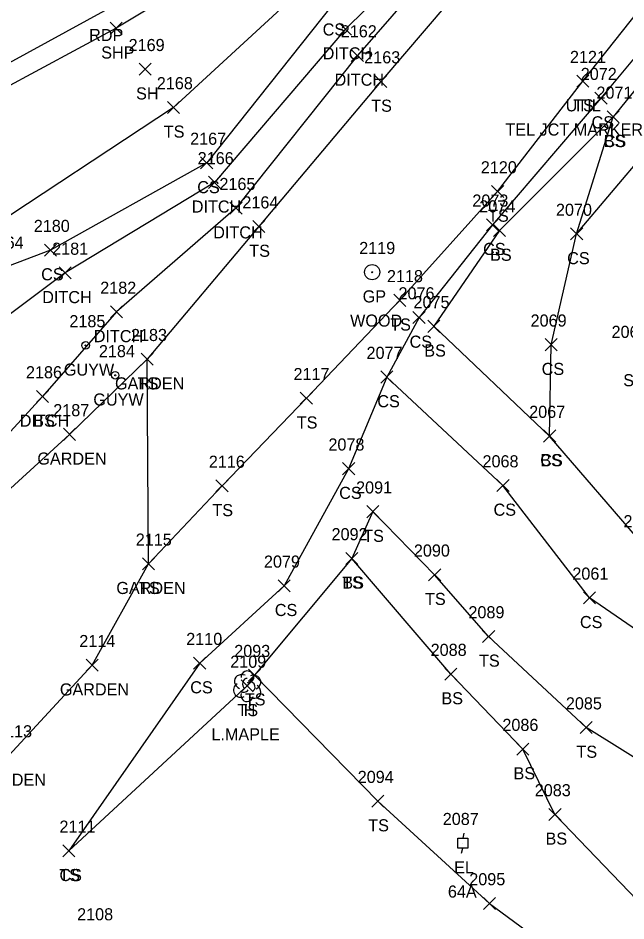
# Model space of a CAD drawing. Extents: x 1520648 to 1523413, y 732854 to 735518.
# Drawn here: x 1522032.1 to 1522132.5, y 733626.9 to 733776.2 of the extents above; entities that cross this region are included whole.
import ezdxf

# ---------------------------------------------------------------- set-up
doc = ezdxf.new("R2010")
doc.units = 0
for name, color, linetype in [('D_A', 7, 'Continuous'), ('D_I', 7, 'Continuous'), ('D_TIC', 7, 'Continuous'), ('DD', 7, 'Continuous'), ('L_A', 7, 'Continuous'), ('L_C', 7, 'Continuous'), ('L_I', 7, 'Continuous'), ('L_TIC', 7, 'Continuous'), ('LAPB', 7, 'Continuous'), ('LELB', 7, 'Continuous'), ('LTD', 7, 'Continuous'), ('P_A', 7, 'Continuous'), ('P_TIC', 7, 'Continuous'), ('PET', 7, 'Continuous'), ('PSP', 7, 'Continuous'), ('R_A', 7, 'Continuous'), ('R_C', 7, 'Continuous'), ('R_I', 7, 'Continuous'), ('RGP', 7, 'Continuous'), ('U_A', 7, 'Continuous'), ('U_C', 7, 'Continuous'), ('U_I', 7, 'Continuous'), ('UDEFAULT', 7, 'Continuous'), ('UEPT', 7, 'Continuous'), ('UPGW', 7, 'Continuous')]:
    doc.layers.add(name, color=color, linetype=linetype)

msp = doc.modelspace()

# ---------------------------------------------------------------- linework, layer by layer
at = {"layer": 'D_TIC'}
for points in [[(1522085.18, 733773.32), (1522087.18, 733775.32)], [(1522087.18, 733773.32), (1522085.18, 733775.32)], [(1522087.15, 733768.97), (1522089.15, 733770.97)], [(1522089.15, 733768.97), (1522087.15, 733770.97)], [(1522063.56, 733748), (1522065.56, 733750)], [(1522065.56, 733748), (1522063.56, 733750)], [(1522067.1, 733743.73), (1522069.1, 733745.73)], [(1522069.1, 733743.73), (1522067.1, 733745.73)], [(1522038.86, 733733.03), (1522040.86, 733735.03)], [(1522040.86, 733733.03), (1522038.86, 733735.03)], [(1522047.36, 733726.58), (1522049.36, 733728.58)], [(1522049.36, 733726.58), (1522047.36, 733728.58)], [(1522035.15, 733712.61), (1522037.15, 733714.61)], [(1522037.15, 733712.61), (1522035.15, 733714.61)]]:
    msp.add_lwpolyline(points, dxfattribs=at)
at = {"layer": 'DD'}
for points in [[(1522164.2, 733814.35), (1522139.65, 733809.6), (1522123, 733803.56), (1522120.86, 733803.48), (1522117.44, 733804.18), (1522115.71, 733803.39), (1522086.18, 733774.32), (1522064.56, 733749), (1522039.86, 733734.03), (1522023.76, 733721.95)], [(1522162.23, 733811.98), (1522140.52, 733806.4), (1522122.34, 733800.32), (1522119.2, 733799.09), (1522112.72, 733793.33), (1522110.86, 733796.04), (1522088.15, 733769.97), (1522068.1, 733744.73), (1522048.36, 733727.58), (1522036.15, 733713.61)]]:
    msp.add_lwpolyline(points, dxfattribs=at)
at = {"layer": 'L_TIC'}
for points in [[(1522052.11, 733766.7), (1522054.11, 733768.7)], [(1522054.11, 733766.7), (1522052.11, 733768.7)], [(1522091.03, 733764.67), (1522093.03, 733766.67)], [(1522093.03, 733764.67), (1522091.03, 733766.67)], [(1522124.4, 733764.73), (1522126.4, 733766.73)], [(1522126.4, 733764.73), (1522124.4, 733766.73)], [(1522127.4, 733761.92), (1522129.4, 733763.92)], [(1522129.4, 733761.92), (1522127.4, 733763.92)], [(1522056.76, 733760.39), (1522058.76, 733762.39)], [(1522058.76, 733760.39), (1522056.76, 733762.39)], [(1522129.42, 733758.83), (1522131.42, 733760.83)], [(1522131.42, 733758.83), (1522129.42, 733760.83)], [(1522129.42, 733758.83), (1522131.42, 733760.83)], [(1522131.42, 733758.83), (1522129.42, 733760.83)], [(1522062.26, 733751.21), (1522064.26, 733753.21)], [(1522064.26, 733751.21), (1522062.26, 733753.21)], [(1522110.33, 733746.49), (1522112.33, 733748.49)], [(1522112.33, 733746.49), (1522110.33, 733748.49)], [(1522070.89, 733740.69), (1522072.89, 733742.69)], [(1522072.89, 733740.69), (1522070.89, 733742.69)], [(1522109.49, 733740.99), (1522111.49, 733742.99)], [(1522111.49, 733740.99), (1522109.49, 733742.99)], [(1522110.64, 733740.03), (1522112.64, 733742.03)], [(1522112.64, 733740.03), (1522110.64, 733742.03)], [(1522123.38, 733739.47), (1522125.38, 733741.47)], [(1522125.38, 733739.47), (1522123.38, 733741.47)], [(1522036.47, 733736.8), (1522038.47, 733738.8)], [(1522038.47, 733736.8), (1522036.47, 733738.8)], [(1522094.17, 733728.5), (1522096.17, 733730.5)], [(1522096.17, 733728.5), (1522094.17, 733730.5)], [(1522097.34, 733725.66), (1522099.34, 733727.66)], [(1522099.34, 733725.66), (1522097.34, 733727.66)], [(1522099.77, 733724.2), (1522101.77, 733726.2)], [(1522101.77, 733724.2), (1522099.77, 733726.2)], [(1522099.77, 733724.2), (1522101.77, 733726.2)], [(1522101.77, 733724.2), (1522099.77, 733726.2)], [(1522119.16, 733721.16), (1522121.16, 733723.16)], [(1522121.16, 733721.16), (1522119.16, 733723.16)], [(1522052.44, 733718.77), (1522054.44, 733720.77)], [(1522054.44, 733718.77), (1522052.44, 733720.77)], [(1522052.44, 733718.77), (1522054.44, 733720.77)], [(1522054.44, 733718.77), (1522052.44, 733720.77)], [(1522092.01, 733715.82), (1522094.01, 733717.82)], [(1522094.01, 733715.82), (1522092.01, 733717.82)], [(1522092.01, 733715.82), (1522094.01, 733717.82)], [(1522094.01, 733715.82), (1522092.01, 733717.82)], [(1522035.15, 733712.61), (1522037.15, 733714.61)], [(1522037.15, 733712.61), (1522035.15, 733714.61)], [(1522078.73, 733712.31), (1522080.73, 733714.31)], [(1522080.73, 733712.31), (1522078.73, 733714.31)], [(1522039.61, 733706.34), (1522041.61, 733708.34)], [(1522041.61, 733706.34), (1522039.61, 733708.34)], [(1522118.92, 733706.07), (1522120.92, 733708.07)], [(1522120.92, 733706.07), (1522118.92, 733708.07)], [(1522118.92, 733706.07), (1522120.92, 733708.07)], [(1522120.92, 733706.07), (1522118.92, 733708.07)], [(1522085.71, 733700.67), (1522087.71, 733702.67)], [(1522087.71, 733700.67), (1522085.71, 733702.67)], [(1522064.79, 733697.82), (1522066.79, 733699.82)], [(1522066.79, 733697.82), (1522064.79, 733699.82)], [(1522111.21, 733697.89), (1522113.21, 733699.89)], [(1522113.21, 733697.89), (1522111.21, 733699.89)], [(1522089.71, 733693.57), (1522091.71, 733695.57)], [(1522091.71, 733693.57), (1522089.71, 733695.57)], [(1522086.23, 733685.84), (1522088.23, 733687.84)], [(1522088.23, 733685.84), (1522086.23, 733687.84)], [(1522086.23, 733685.84), (1522088.23, 733687.84)], [(1522088.23, 733685.84), (1522086.23, 733687.84)], [(1522052.66, 733684.95), (1522054.66, 733686.95)], [(1522054.66, 733684.95), (1522052.66, 733686.95)], [(1522052.66, 733684.95), (1522054.66, 733686.95)], [(1522054.66, 733684.95), (1522052.66, 733686.95)], [(1522099.92, 733683.14), (1522101.92, 733685.14)], [(1522101.92, 733683.14), (1522099.92, 733685.14)], [(1522075.07, 733681.31), (1522077.07, 733683.31)], [(1522077.07, 733681.31), (1522075.07, 733683.31)], [(1522125.49, 733679.32), (1522127.49, 733681.32)], [(1522127.49, 733679.32), (1522125.49, 733681.32)], [(1522108.84, 733672.94), (1522110.84, 733674.94)], [(1522110.84, 733672.94), (1522108.84, 733674.94)], [(1522043.34, 733668.18), (1522045.34, 733670.18)], [(1522045.34, 733668.18), (1522043.34, 733670.18)], [(1522061.1, 733668.53), (1522063.1, 733670.53)], [(1522063.1, 733668.53), (1522061.1, 733670.53)], [(1522070.15, 733666.54), (1522072.15, 733668.54)], [(1522072.15, 733666.54), (1522070.15, 733668.54)], [(1522070.15, 733666.54), (1522072.15, 733668.54)], [(1522072.15, 733666.54), (1522070.15, 733668.54)], [(1522102.6, 733666.72), (1522104.6, 733668.72)], [(1522104.6, 733666.72), (1522102.6, 733668.72)], [(1522068.93, 733664.76), (1522070.93, 733666.76)], [(1522070.93, 733664.76), (1522068.93, 733666.76)], [(1522124.94, 733657.88), (1522126.94, 733659.88)], [(1522126.94, 733657.88), (1522124.94, 733659.88)], [(1522114.51, 733654.32), (1522116.51, 733656.32)], [(1522116.51, 733654.32), (1522114.51, 733656.32)], [(1522090.55, 733645.72), (1522092.55, 733647.72)], [(1522092.55, 733645.72), (1522090.55, 733647.72)], [(1522119.8, 733643.52), (1522121.8, 733645.52)], [(1522121.8, 733643.52), (1522119.8, 733645.52)], [(1522039.49, 733637.5), (1522041.49, 733639.5)], [(1522041.49, 733637.5), (1522039.49, 733639.5)], [(1522039.49, 733637.5), (1522041.49, 733639.5)], [(1522041.49, 733637.5), (1522039.49, 733639.5)], [(1522108.98, 733628.81), (1522110.98, 733630.81)], [(1522110.98, 733628.81), (1522108.98, 733630.81)]]:
    msp.add_lwpolyline(points, dxfattribs=at)
at = {"layer": 'LAPB'}
msp.add_lwpolyline([(1522013.19, 733639.77), (1522030.59, 733654.26), (1522044.34, 733669.18), (1522053.66, 733685.95), (1522053.44, 733719.77), (1522040.61, 733707.34), (1522023.7, 733691.91), (1522014.69, 733680.14), (1522011.18, 733663.62), (1521999.68, 733650.67), (1521988.19, 733637.91)], dxfattribs=at)
at = {"layer": 'LELB'}
for points in [[(1522273.3, 733946.59), (1522271.43, 733944.22), (1522268.56, 733937.8), (1522262.2, 733922.49), (1522248.35, 733905.54), (1522225.71, 733875.09), (1522211.03, 733857.35), (1522192.48, 733835.82), (1522170.81, 733810.34), (1522151.93, 733786.41), (1522130.42, 733759.83), (1522111.64, 733741.03), (1522100.77, 733725.2)], [(1522266.63, 733945.22), (1522267.06, 733939.56), (1522257.32, 733925.54), (1522244.42, 733910.4), (1522223.41, 733883.18), (1522189.15, 733838.76), (1522168.77, 733813.86), (1522150.13, 733789.06), (1522128.4, 733762.92), (1522110.49, 733741.99), (1522098.34, 733726.66), (1522093.01, 733716.82)], [(1522137.24, 733813.36), (1522122.6, 733811.13), (1522114.41, 733809.37), (1522103.71, 733801.78), (1522081.65, 733783.39), (1522057.76, 733761.39), (1522025.51, 733740.12), (1522002.63, 733729.98), (1521968.84, 733727.78), (1521950.73, 733720.72), (1521906.64, 733704.94), (1521891.21, 733698.66), (1521885.29, 733693.94), (1521882.26, 733692.45), (1521879.88, 733686.55), (1521877.46, 733681.69), (1521874.75, 733671.19), (1521879.86, 733650.22), (1521887.89, 733627.14), (1521900.41, 733584.46), (1521909.7, 733557.24), (1521917.26, 733535.26)], [(1522053.66, 733685.95), (1522065.79, 733698.82), (1522079.73, 733713.31), (1522095.17, 733729.5), (1522111.33, 733747.49), (1522125.4, 733765.73), (1522142.32, 733787.13), (1522158.54, 733808.73), (1522140.92, 733802.67), (1522121.24, 733795.82), (1522113.84, 733791.26), (1522092.03, 733765.67), (1522071.89, 733741.69), (1522053.44, 733719.77)], [(1522120.86, 733803.48), (1522117.75, 733806.82), (1522113.05, 733804.25), (1522109.47, 733798.62), (1522083.97, 733778.27), (1522063.26, 733752.21), (1522037.47, 733737.8), (1522005.96, 733725.81), (1521972.13, 733723.95), (1521953.54, 733715.89), (1521907.93, 733702.35), (1521891.21, 733698.66)], [(1522124.38, 733740.47), (1522159.04, 733781.54)], [(1522119.92, 733707.07), (1522120.16, 733722.16), (1522124.38, 733740.47), (1522130.42, 733759.83)], [(1522100.77, 733725.2), (1522119.92, 733707.07)], [(1522175.45, 733642.68), (1522158.96, 733656.34), (1522143.09, 733668.91), (1522126.49, 733680.32), (1522112.21, 733698.89), (1522093.01, 733716.82), (1522086.71, 733701.67), (1522076.07, 733682.31), (1522062.1, 733669.53), (1522040.49, 733638.5)], [(1522036.15, 733713.61), (1522019.06, 733695), (1522009.9, 733685.4)], [(1522187.77, 733654.96), (1522170.55, 733669.04), (1522153.01, 733683.37), (1522135.51, 733688.99), (1522119.92, 733707.07)], [(1522151.4, 733614.62), (1522152.83, 733635.48), (1522138.84, 733650.84), (1522125.94, 733658.88), (1522109.84, 733673.94), (1522100.92, 733684.14), (1522090.71, 733694.57), (1522087.23, 733686.84), (1522071.15, 733667.54), (1522069.93, 733665.76), (1522040.49, 733638.5)], [(1522151.4, 733614.62), (1522137.09, 733627.51), (1522120.8, 733644.52), (1522115.51, 733655.32), (1522103.6, 733667.72), (1522087.23, 733686.84)], [(1522071.15, 733667.54), (1522091.55, 733646.72), (1522109.98, 733629.81), (1522131.31, 733614.09), (1522140.14, 733597.69)]]:
    msp.add_lwpolyline(points, dxfattribs=at)
at = {"layer": 'LTD'}
msp.add_line((1522069.93, 733665.76), (1522069.93, 733665.76), dxfattribs=at)
msp.add_line((1522069.93, 733665.76), (1522069.93, 733665.76), dxfattribs=at)
msp.add_arc((1522069.98, 733667.19), 1.05, 335.5272, 180.9563, dxfattribs=at)
for centre, major_axis, ratio, start_param, end_param in [((1522069.14, 733666.43), (1.21, -0.51), 0.895232, 1.570796, 4.712389), ((1522069.72, 733666.22), (-0.208, -0.792), 0.645439, 3.141593, 6.283185), ((1522070.43, 733665.59), (-0.5, 0.667), 0.989748, 3.141593, 6.283185), ((1522070.97, 733666.34), (-1.14, -0.48), 0.949671, 1.570796, 4.712389), ((1522068.85, 733665.05), (0.58, -1.04), 0.959034, 3.141593, 6.283185), ((1522069.47, 733665.01), (-0.625, -0.083), 0.423636, 0, 3.141593), ((1522070.93, 733664.93), (-1.09, 0.79), 0.841452, 1.570796, 4.712389), ((1522069.93, 733664.26), (0.26, 1.06), 0.942809, 1.570796, 4.712389)]:
    msp.add_ellipse(centre, major_axis=major_axis, ratio=ratio, start_param=start_param, end_param=end_param, dxfattribs=at)
at = {"layer": 'P_TIC'}
for points in [[(1522047.3, 733773.46), (1522049.3, 733775.46)], [(1522049.3, 733773.46), (1522047.3, 733775.46)]]:
    msp.add_lwpolyline(points, dxfattribs=at)
at = {"layer": 'PET'}
msp.add_lwpolyline([(1522293.19, 733992.18), (1522263.71, 733955.95), (1522232.46, 733921.59), (1522205.93, 733894.99), (1522171.68, 733864.45), (1522150.76, 733846.95), (1522111.89, 733818.73), (1522077.26, 733795.56), (1522046.35, 733777.35), (1522014.71, 733760.04), (1521992.39, 733748.52), (1521963.75, 733735.05), (1521947.25, 733727.94), (1521903.49, 733710.07), (1521845.39, 733690.65), (1521824.85, 733681.25), (1521803.81, 733674.87), (1521790.98, 733674.84), (1521764.05, 733667.92), (1521729.46, 733658.42), (1521691.16, 733648.14)], dxfattribs=at)
at = {"layer": 'PSP'}
msp.add_lwpolyline([(1522408.2, 734139.28), (1522381.04, 734102.47), (1522353.02, 734064.87), (1522324.01, 734025.28), (1522296.17, 733989.55), (1522266.63, 733953.31), (1522235.29, 733918.79), (1522209.78, 733890.98), (1522201.9, 733884.12), (1522173.49, 733859.11), (1522154.03, 733843.41), (1522113.55, 733816.07), (1522079.34, 733793.19), (1522048.3, 733774.46), (1522016.59, 733757.42), (1521993.94, 733745.83), (1521965.16, 733732.44), (1521948.66, 733724.97), (1521904.28, 733707.61), (1521888.63, 733701.99), (1521847.29, 733686.72), (1521809.29, 733673.67)], dxfattribs=at)
at = {"layer": 'RGP'}
msp.add_line((1522090.6, 733734.15), (1522090.6, 733734.15), dxfattribs=at)
for radius in [1.25, 0.0833]:
    msp.add_circle((1522090.6, 733734.15), radius, dxfattribs=at)
at = {"layer": 'UDEFAULT'}
for points in [[(1522124.4, 733764.73), (1522126.4, 733766.73)], [(1522126.4, 733764.73), (1522124.4, 733766.73)]]:
    msp.add_lwpolyline(points, dxfattribs=at)
at = {"layer": 'UEPT'}
for p, q in [((1522105.77, 733641.43), (1522105.6, 733640.6)), ((1522104.77, 733638.93), (1522104.77, 733640.6)), ((1522104.77, 733640.6), (1522106.43, 733640.6)), ((1522105.6, 733639.77), (1522105.6, 733639.77)), ((1522106.43, 733640.6), (1522106.43, 733638.93)), ((1522106.43, 733638.93), (1522104.77, 733638.93)), ((1522105.35, 733638.1), (1522105.6, 733638.93))]:
    msp.add_line(p, q, dxfattribs=at)
at = {"layer": 'UPGW'}
for centre, radius in [((1522043.26, 733722.05), 0.625), ((1522043.26, 733722.05), 0.0833), ((1522048.14, 733717.1), 0.625), ((1522048.14, 733717.1), 0.0833)]:
    msp.add_circle(centre, radius, dxfattribs=at)

# ---------------------------------------------------------------- texts
at = {"layer": 'D_A'}
for p in [(1522082.42, 733769.32), (1522084.39, 733764.97), (1522060.8, 733744), (1522064.34, 733739.73), (1522036.09, 733729.03), (1522044.6, 733722.58), (1522032.38, 733708.61)]:
    msp.add_text('DITCH', height=2, dxfattribs=at).set_placement(p)
at = {"layer": 'D_I'}
for s, p in [('2162', (1522085.41, 733772.97)), ('2166', (1522061.77, 733752)), ('2165', (1522065.36, 733747.73)), ('2181', (1522037.73, 733737.03)), ('2182', (1522045.67, 733730.58)), ('2186', (1522033.4, 733716.61))]:
    msp.add_text(s, height=2, dxfattribs=at).set_placement(p)
at = {"layer": 'L_A'}
for s, p in [('CS', (1522082.42, 733773.27)), ('SH', (1522051.59, 733762.7)), ('TS', (1522090.44, 733760.67)), ('TS', (1522123.81, 733760.73)), ('CS', (1522126.84, 733757.92)), ('TS', (1522056.17, 733756.39)), ('CS', (1522128.86, 733754.83)), ('BS', (1522128.86, 733754.83)), ('CS', (1522061.7, 733747.21)), ('TS', (1522109.74, 733742.49)), ('TS', (1522070.3, 733736.69)), ('CS', (1522108.93, 733736.99)), ('BS', (1522110.08, 733736.03)), ('CS', (1522122.82, 733735.47)), ('CS', (1522035.91, 733732.8)), ('TS', (1522093.58, 733724.5)), ('CS', (1522096.78, 733721.66)), ('BS', (1522099.21, 733720.2)), ('BS', (1522099.21, 733720.2)), ('CS', (1522118.6, 733717.16)), ('SH', (1522132.08, 733715.29)), ('GARDEN', (1522048.11, 733714.77)), ('TS', (1522051.85, 733714.77)), ('CS', (1522091.45, 733711.82)), ('CS', (1522091.45, 733711.82)), ('BS', (1522034.59, 733708.61)), ('TS', (1522078.14, 733708.31)), ('GARDEN', (1522035.28, 733702.34)), ('CS', (1522118.37, 733702.07)), ('BS', (1522118.37, 733702.07)), ('CS', (1522085.15, 733696.67)), ('TS', (1522064.2, 733693.82)), ('CS', (1522110.65, 733693.89)), ('TS', (1522089.12, 733689.57)), ('GARDEN', (1522048.33, 733680.95)), ('TS', (1522052.07, 733680.95)), ('TS', (1522085.64, 733681.84)), ('BS', (1522085.67, 733681.84)), ('TS', (1522099.33, 733679.14)), ('CS', (1522074.51, 733677.31)), ('CS', (1522124.93, 733675.32)), ('TS', (1522108.25, 733668.94)), ('CS', (1522060.54, 733664.53)), ('GARDEN', (1522039, 733664.18)), ('TS', (1522069.56, 733662.54)), ('TS', (1522069.56, 733662.54)), ('BS', (1522102.04, 733662.72)), ('TS', (1522068.34, 733660.76)), ('H', (1522069.37, 733660.76)), ('TS', (1522124.35, 733653.88)), ('BS', (1522113.95, 733650.32)), ('GARDEN', (1522025.26, 733649.26)), ('TS', (1522089.95, 733641.72)), ('BS', (1522119.24, 733639.52)), ('TS', (1522038.9, 733633.5)), ('CS', (1522038.93, 733633.5))]:
    msp.add_text(s, height=2, dxfattribs=at).set_placement(p)
at = {"layer": 'L_C'}
msp.add_text('L.MAPLE', height=2, dxfattribs=at).set_placement((1522064.04, 733656.76))
at = {"layer": 'L_I'}
for s, p in [('2169', (1522050.36, 733770.7)), ('2163', (1522089.29, 733768.67)), ('2121', (1522123.28, 733768.73)), ('2072', (1522125.06, 733765.92)), ('2168', (1522055.02, 733764.39)), ('2071', (1522127.65, 733762.83)), ('2071', (1522127.65, 733762.83)), ('2167', (1522060.52, 733755.21)), ('2120', (1522108.55, 733750.49)), ('2073', (1522107.15, 733744.99)), ('2164', (1522069.15, 733744.69)), ('2074', (1522108.3, 733744.03)), ('2070', (1522120.96, 733743.47)), ('2180', (1522034.69, 733740.8)), ('2118', (1522093.04, 733732.5)), ('2076', (1522094.95, 733729.66)), ('2075', (1522097.43, 733728.2)), ('2075', (1522097.43, 733728.2)), ('2069', (1522116.77, 733725.16)), ('2183', (1522050.75, 733722.77)), ('2183', (1522050.75, 733722.77)), ('2066', (1522130.15, 733723.29)), ('2077', (1522089.67, 733719.82)), ('2077', (1522089.67, 733719.82)), ('2186', (1522033.4, 733716.61)), ('2117', (1522077.6, 733716.31)), ('2187', (1522037.91, 733710.34)), ('2067', (1522116.54, 733710.07)), ('2067', (1522116.54, 733710.07)), ('2078', (1522083.37, 733704.67)), ('2116', (1522063.61, 733701.82)), ('2068', (1522108.83, 733701.89)), ('2091', (1522087.94, 733697.57)), ('2062', (1522132.12, 733691.99)), ('2092', (1522083.89, 733689.84)), ('2092', (1522083.89, 733689.84)), ('2115', (1522051.54, 733688.95)), ('2115', (1522051.54, 733688.95)), ('2090', (1522097.49, 733687.14)), ('2079', (1522072.72, 733685.31)), ('2061', (1522123.67, 733683.32)), ('2089', (1522106.5, 733676.94)), ('2114', (1522042.21, 733672.18)), ('2110', (1522059.88, 733672.53)), ('2093', (1522067.81, 733670.54)), ('2093', (1522067.81, 733670.54)), ('2088', (1522100.26, 733670.72)), ('2109', (1522067.15, 733668.76)), ('2109', (1522067.15, 733668.76)), ('2085', (1522122.6, 733661.88)), ('2113', (1522028.46, 733657.26)), ('2086', (1522112.11, 733658.32)), ('2094', (1522088.21, 733649.72)), ('2083', (1522117.46, 733647.52)), ('2111', (1522038.93, 733641.5)), ('2111', (1522038.93, 733641.5)), ('2095', (1522106.64, 733632.81)), ('2108', (1522041.85, 733627.01))]:
    msp.add_text(s, height=2, dxfattribs=at).set_placement(p)
at = {"layer": 'P_A'}
for s, p in [('RDP', (1522043.84, 733772.35)), ('SHP', (1522045.83, 733769.46))]:
    msp.add_text(s, height=2, dxfattribs=at).set_placement(p)
at = {"layer": 'R_A'}
msp.add_text('GP', height=2, dxfattribs=at).set_placement((1522089.03, 733729.15))
at = {"layer": 'R_C'}
msp.add_text('WOOD', height=2, dxfattribs=at).set_placement((1522086.95, 733725.15))
at = {"layer": 'R_I'}
msp.add_text('2119', height=2, dxfattribs=at).set_placement((1522088.46, 733737.15))
at = {"layer": 'U_A'}
for s, p in [('UTIL', (1522122.57, 733760.73)), ('GUYW', (1522039.66, 733717.05)), ('GUYW', (1522044.53, 733712.1)), ('EL', (1522104.14, 733634.77))]:
    msp.add_text(s, height=2, dxfattribs=at).set_placement(p)
at = {"layer": 'U_C'}
for s, p in [('TEL JCT MARKER', (1522112.61, 733756.73)), ('349/312/3/64', (1522017.4, 733738.04)), ('64A', (1522103.11, 733630.77))]:
    msp.add_text(s, height=2, dxfattribs=at).set_placement(p)
at = {"layer": 'U_I'}
for s, p in [('2121', (1522123.28, 733768.73)), ('2185', (1522040.57, 733725.05)), ('2184', (1522045.45, 733720.1)), ('2087', (1522102.26, 733642.77))]:
    msp.add_text(s, height=2, dxfattribs=at).set_placement(p)

doc.saveas('drawing.dxf')
